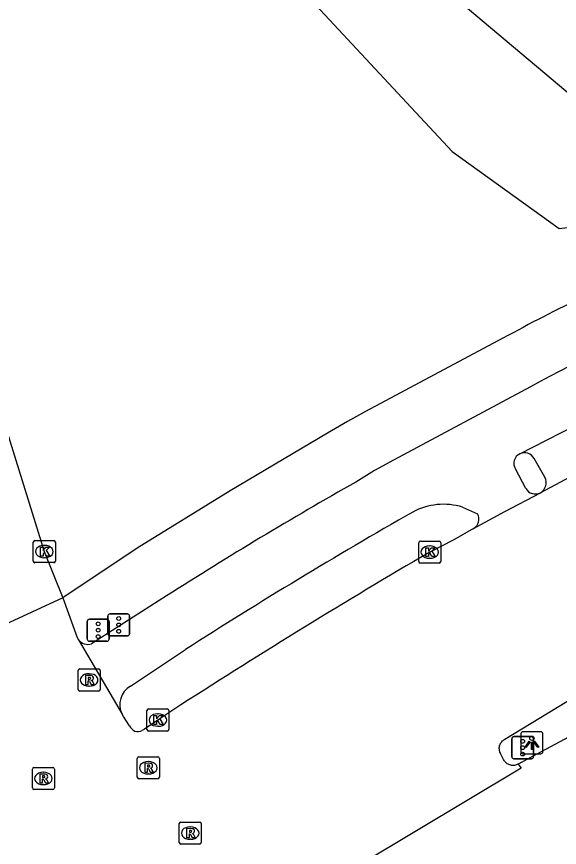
# Model space of a CAD drawing. Extents: x 157466 to 158888, y 383063 to 384677.
# Drawn here: x 158815.94 to 158840.53, y 383806.38 to 383843.98 of the extents above; entities that cross this region are included whole.
import ezdxf

# ---------------------------------------------------------------- set-up
doc = ezdxf.new("R2010")
doc.units = 0
for name, color, linetype in [('IMGEO_Berm_groen', 7, 'Continuous'), ('IMGEO_Fietspad_gesloten', 7, 'Continuous'), ('IMGEO_Kolk', 7, 'Continuous'), ('IMGEO_Lichtpunt', 7, 'Continuous'), ('IMGEO_OVBaan_gesloten', 7, 'Continuous'), ('IMGEO_Rijbaan_regionaal_gesloten', 7, 'Continuous'), ('IMGEO_Rioolput', 7, 'Continuous'), ('IMGEO_Verkeersregelinstallatiepaal', 7, 'Continuous'), ('IMGEO_Voetpad_open', 7, 'Continuous')]:
    doc.layers.add(name, color=color, linetype=linetype)

msp = doc.modelspace()

# ---------------------------------------------------------------- linework, layer by layer
at = {"layer": 'IMGEO_Berm_groen'}
for points in [[(158718.045, 383941.66), (158738.186, 383924.925), (158751.782, 383914.377), (158762.813, 383904.622), (158779.506, 383891.614), (158797.789, 383874.658), (158800.889, 383871.978), (158806.992, 383867.33), (158816.65, 383860.455), (158822.055, 383856.403), (158845.271, 383836.873)], [(158803.078, 383861.626), (158808.027, 383861.888), (158809.654, 383861.36), (158825.983, 383848.262), (158835.665, 383837.879), (158840.516, 383834.388), (158845.537, 383834.988)]]:
    msp.add_lwpolyline(points, dxfattribs=at)
at = {"layer": 'IMGEO_Fietspad_gesloten'}
for points in [[(158839.22, 383827.218), (158833.018, 383823.91), (158832.144, 383823.428), (158831.307, 383822.913)], [(158838.729, 383824.19), (158841.865, 383825.789)], [(158839.005, 383822.621), (158838.531, 383823.507)], [(158836.136, 383821.778), (158836.823, 383821.468)], [(158822.736, 383817.763), (158819.334, 383815.596)], [(158821.095, 383813.679), (158823.584, 383815.331)]]:
    msp.add_lwpolyline(points, dxfattribs=at)
for centre, radius, start, end in [((158865.015, 383780.838), 53.071, 110.422, 119.0813), ((158838.941, 383823.758), 0.481, 116.147, 211.5195), ((158923.616, 383659.578), 187.615, 119.4731, 122.52713), ((158839.438, 383822.87), 0.499, 209.8737, 297.0467), ((158835.282, 383818.938), 2.966, 73.2657, 118.1001), ((158952.492, 383613.586), 239.413, 119.69663, 122.57707), ((158836.392, 383821.236), 0.489, 300.0033, 28.3368), ((158819.158, 383816.092), 0.526, 216.8753, 289.5678), ((158821.583, 383812.84), 0.97, 120.1921, 206.6737)]:
    msp.add_arc(centre, radius, start, end, dxfattribs=at)
at = {"layer": 'IMGEO_Kolk'}
for p, q in [((158816.693, 383819.338), (158816.693, 383820.19)), ((158816.768, 383820.264), (158817.62, 383820.264)), ((158817.181, 383820.044), (158817.206, 383820.044)), ((158817.694, 383820.19), (158817.694, 383819.338)), ((158834.152, 383819.316), (158834.152, 383820.168)), ((158834.227, 383820.242), (158835.079, 383820.242)), ((158834.64, 383820.022), (158834.665, 383820.022)), ((158835.153, 383820.168), (158835.153, 383819.316)), ((158817.62, 383819.264), (158816.768, 383819.264)), ((158817.204, 383819.484), (158817.179, 383819.484)), ((158835.079, 383819.242), (158834.227, 383819.242)), ((158834.663, 383819.462), (158834.638, 383819.462)), ((158821.839, 383811.716), (158821.839, 383812.568)), ((158821.914, 383812.642), (158822.766, 383812.642)), ((158822.84, 383812.568), (158822.84, 383811.716)), ((158822.327, 383812.422), (158822.352, 383812.422)), ((158822.35, 383811.862), (158822.325, 383811.862)), ((158822.766, 383811.642), (158821.914, 383811.642))]:
    msp.add_line(p, q, dxfattribs=at)
for points in [[(158816.693, 383819.338), (158816.693, 383820.19)], [(158816.768, 383820.264), (158817.62, 383820.264)], [(158817.014, 383819.964), (158817.137, 383819.964), (158817.137, 383819.813), (158817.267, 383819.964), (158817.431, 383819.964), (158817.285, 383819.813), (158817.438, 383819.564), (158817.286, 383819.564), (158817.201, 383819.728), (158817.137, 383819.661), (158817.137, 383819.564), (158817.014, 383819.564), (158817.014, 383819.964)], [(158817.694, 383820.19), (158817.694, 383819.338)], [(158834.152, 383819.316), (158834.152, 383820.168)], [(158834.227, 383820.242), (158835.079, 383820.242)], [(158835.153, 383820.168), (158835.153, 383819.316)], [(158834.473, 383819.942), (158834.596, 383819.942), (158834.596, 383819.791), (158834.726, 383819.942), (158834.89, 383819.942), (158834.744, 383819.791), (158834.897, 383819.542), (158834.745, 383819.542), (158834.66, 383819.706), (158834.596, 383819.639), (158834.596, 383819.542), (158834.473, 383819.542), (158834.473, 383819.942)], [(158817.62, 383819.264), (158816.768, 383819.264)], [(158835.079, 383819.242), (158834.227, 383819.242)], [(158821.839, 383811.716), (158821.839, 383812.568)], [(158821.914, 383812.642), (158822.766, 383812.642)], [(158822.84, 383812.568), (158822.84, 383811.716)], [(158822.16, 383812.342), (158822.283, 383812.342), (158822.283, 383812.191), (158822.413, 383812.342), (158822.577, 383812.342), (158822.431, 383812.191), (158822.584, 383811.942), (158822.432, 383811.942), (158822.347, 383812.106), (158822.283, 383812.039), (158822.283, 383811.942), (158822.16, 383811.942), (158822.16, 383812.342)], [(158822.766, 383811.642), (158821.914, 383811.642)]]:
    msp.add_lwpolyline(points, dxfattribs=at)
for centre, start, end in [((158816.77, 383820.188), 91.552, 178.448), ((158816.77, 383820.188), 91.552, 178.448), ((158817.618, 383820.188), 1.552, 88.448), ((158817.618, 383820.188), 1.552, 88.448), ((158834.229, 383820.166), 91.552, 178.448), ((158834.229, 383820.166), 91.552, 178.448), ((158835.077, 383820.166), 1.552, 88.448), ((158835.077, 383820.166), 1.552, 88.448), ((158816.77, 383819.34), 181.552, 268.448), ((158816.77, 383819.34), 181.552, 268.448), ((158817.618, 383819.34), 271.552, 358.448), ((158817.618, 383819.34), 271.552, 358.448), ((158834.229, 383819.318), 181.552, 268.448), ((158834.229, 383819.318), 181.552, 268.448), ((158835.077, 383819.318), 271.552, 358.448), ((158835.077, 383819.318), 271.552, 358.448), ((158821.916, 383812.566), 91.552, 178.448), ((158821.916, 383812.566), 91.552, 178.448), ((158822.764, 383812.566), 1.552, 88.448), ((158822.764, 383812.566), 1.552, 88.448), ((158821.916, 383811.718), 181.552, 268.448), ((158821.916, 383811.718), 181.552, 268.448), ((158822.764, 383811.718), 271.552, 358.448), ((158822.764, 383811.718), 271.552, 358.448)]:
    msp.add_arc(centre, 0.0765, start, end, dxfattribs=at)
for centre, major_axis, ratio, start_param, end_param in [((158817.18, 383819.764), (-0.387, 0.002), 0.722429, 4.712389, 7.853982), ((158817.205, 383819.764), (-0.39, 0.002), 0.717154, 1.570796, 4.712389), ((158834.639, 383819.742), (-0.387, 0.002), 0.722429, 4.712389, 7.853982), ((158834.664, 383819.742), (-0.39, 0.002), 0.717154, 1.570796, 4.712389), ((158822.326, 383812.142), (-0.387, 0.002), 0.722429, 4.712389, 7.853982), ((158822.351, 383812.142), (-0.39, 0.002), 0.717154, 1.570796, 4.712389)]:
    msp.add_ellipse(centre, major_axis=major_axis, ratio=ratio, start_param=start_param, end_param=end_param, dxfattribs=at)
at = {"layer": 'IMGEO_Lichtpunt'}
for p, q in [((158838.782, 383811.518), (158838.782, 383810.711)), ((158838.782, 383811.518), (158838.782, 383810.711)), ((158839.684, 383811.613), (158838.876, 383811.613)), ((158839.684, 383811.613), (158838.876, 383811.613)), ((158839.778, 383810.711), (158839.778, 383811.518)), ((158839.778, 383810.711), (158839.778, 383811.518)), ((158838.876, 383810.617), (158839.684, 383810.617)), ((158838.876, 383810.617), (158839.684, 383810.617))]:
    msp.add_line(p, q, dxfattribs=at)
for points in [[(158839.156, 383811.182), (158839.195, 383811.154), (158839.007, 383810.892), (158838.969, 383810.919), (158839.156, 383811.182)], [(158839.258, 383811.134), (158839.305, 383811.134), (158839.305, 383810.812), (158839.258, 383810.812), (158839.258, 383811.134)], [(158839.368, 383811.154), (158839.406, 383811.181), (158839.593, 383810.919), (158839.554, 383810.891), (158839.368, 383811.154)]]:
    msp.add_lwpolyline(points, dxfattribs=at)
msp.add_circle((158839.281, 383811.316), 0.0994, dxfattribs=at)
for centre, start, end in [((158838.876, 383811.518), 90, 180), ((158838.876, 383811.518), 90, 180), ((158839.684, 383811.518), 0, 90), ((158839.684, 383811.518), 0, 90), ((158838.876, 383810.711), 180, 270), ((158838.876, 383810.711), 180, 270), ((158839.684, 383810.711), 270, 0), ((158839.684, 383810.711), 270, 360)]:
    msp.add_arc(centre, 0.0946, start, end, dxfattribs=at)
at = {"layer": 'IMGEO_OVBaan_gesloten'}
for points in [[(158843.254, 383812.6), (158838.664, 383810.149)], [(158838.664, 383810.149), (158838.794, 383809.959), (158821.977, 383799.899), (158821.877, 383800.028)]]:
    msp.add_lwpolyline(points, dxfattribs=at)
at = {"layer": 'IMGEO_Rijbaan_regionaal_gesloten'}
for points in [[(158810.213, 383842.194), (158817.194, 383819.764), (158818.029, 383817.666)], [(158842.498, 383823.893), (158841.219, 383823.249), (158839.665, 383822.425)], [(158836.637, 383820.812), (158838.051, 383821.584), (158839.665, 383822.425)], [(158836.637, 383820.812), (158835.746, 383820.299), (158834.653, 383819.741)], [(158818.029, 383817.666), (158815.225, 383816.371)], [(158818.029, 383817.666), (158818.678, 383815.877), (158818.737, 383815.776)], [(158818.737, 383815.776), (158820.716, 383812.405)], [(158838.664, 383810.149), (158838.65, 383810.141), (158838.612, 383810.123), (158838.573, 383810.108), (158838.532, 383810.097), (158838.49, 383810.089), (158838.448, 383810.085), (158838.406, 383810.085), (158838.363, 383810.089), (158838.322, 383810.096), (158838.281, 383810.107), (158838.241, 383810.122), (158838.203, 383810.14), (158838.166, 383810.162), (158838.132, 383810.186), (158838.1, 383810.214), (158838.07, 383810.245), (158838.044, 383810.278), (158838.02, 383810.313), (158838, 383810.35), (158837.88, 383810.592), (158837.873, 383810.603), (158837.853, 383810.64), (158837.835, 383810.68), (158837.822, 383810.72), (158837.812, 383810.762), (158837.806, 383810.804), (158837.804, 383810.847), (158837.805, 383810.89), (158837.81, 383810.932), (158837.82, 383810.974), (158837.832, 383811.015), (158837.849, 383811.054), (158837.869, 383811.092), (158837.892, 383811.128), (158837.918, 383811.162), (158837.947, 383811.193), (158837.979, 383811.222), (158838.014, 383811.248), (158838.05, 383811.27), (158842.407, 383813.911)], [(158823.384, 383812.826), (158822.336, 383812.141), (158821.729, 383811.732), (158821.632, 383811.663)], [(158821.059, 383811.883), (158820.78, 383812.296), (158820.716, 383812.405)]]:
    msp.add_lwpolyline(points, dxfattribs=at)
for centre, radius, start, end in [((158989.558, 383554.661), 307.023, 120.30077, 122.76831), ((158821.444, 383812.029), 0.412, 200.8089, 297.1831)]:
    msp.add_arc(centre, radius, start, end, dxfattribs=at)
at = {"layer": 'IMGEO_Rioolput'}
for p, q in [((158818.722, 383813.529), (158818.722, 383814.381)), ((158818.797, 383814.455), (158819.649, 383814.455)), ((158819.723, 383814.381), (158819.723, 383813.529)), ((158819.21, 383814.235), (158819.235, 383814.235)), ((158819.233, 383813.675), (158819.208, 383813.675)), ((158819.649, 383813.455), (158818.797, 383813.455)), ((158821.405, 383809.556), (158821.405, 383810.408)), ((158821.48, 383810.482), (158822.332, 383810.482)), ((158821.893, 383810.262), (158821.918, 383810.262)), ((158822.406, 383810.408), (158822.406, 383809.556)), ((158816.651, 383809.071), (158816.651, 383809.923)), ((158816.726, 383809.997), (158817.578, 383809.997)), ((158817.652, 383809.923), (158817.652, 383809.071)), ((158817.139, 383809.777), (158817.164, 383809.777)), ((158822.332, 383809.482), (158821.48, 383809.482)), ((158821.916, 383809.702), (158821.891, 383809.702)), ((158817.162, 383809.217), (158817.137, 383809.217)), ((158817.578, 383808.997), (158816.726, 383808.997)), ((158823.303, 383806.6), (158823.303, 383807.452)), ((158823.378, 383807.526), (158824.23, 383807.526)), ((158823.791, 383807.306), (158823.816, 383807.306)), ((158824.304, 383807.452), (158824.304, 383806.6)), ((158824.23, 383806.526), (158823.378, 383806.526)), ((158823.814, 383806.746), (158823.789, 383806.746))]:
    msp.add_line(p, q, dxfattribs=at)
for points in [[(158818.722, 383813.529), (158818.722, 383814.381)], [(158818.797, 383814.455), (158819.649, 383814.455)], [(158819.723, 383814.381), (158819.723, 383813.529)], [(158819.311, 383814.153), (158819.059, 383814.155), (158819.059, 383813.755)], [(158819.237, 383814.074), (158819.183, 383814.074), (158819.183, 383813.993)], [(158819.183, 383813.993), (158819.235, 383813.993)], [(158819.059, 383813.755), (158819.183, 383813.755), (158819.183, 383813.917), (158819.194, 383813.917)], [(158819.241, 383813.888), (158819.312, 383813.755), (158819.452, 383813.755), (158819.387, 383813.881)], [(158819.649, 383813.455), (158818.797, 383813.455)], [(158821.405, 383809.556), (158821.405, 383810.408)], [(158821.48, 383810.482), (158822.332, 383810.482)], [(158821.994, 383810.18), (158821.742, 383810.182), (158821.742, 383809.782)], [(158822.406, 383810.408), (158822.406, 383809.556)], [(158816.651, 383809.071), (158816.651, 383809.923)], [(158816.726, 383809.997), (158817.578, 383809.997)], [(158817.652, 383809.923), (158817.652, 383809.071)], [(158821.742, 383809.782), (158821.866, 383809.782), (158821.866, 383809.944), (158821.877, 383809.944)], [(158821.92, 383810.101), (158821.866, 383810.101), (158821.866, 383810.02)], [(158821.866, 383810.02), (158821.918, 383810.02)], [(158821.924, 383809.915), (158821.995, 383809.782), (158822.135, 383809.782), (158822.07, 383809.908)], [(158817.24, 383809.695), (158816.988, 383809.697), (158816.988, 383809.297)], [(158816.988, 383809.297), (158817.112, 383809.297), (158817.112, 383809.459), (158817.123, 383809.459)], [(158817.166, 383809.616), (158817.112, 383809.616), (158817.112, 383809.535)], [(158817.112, 383809.535), (158817.164, 383809.535)], [(158817.17, 383809.43), (158817.241, 383809.297), (158817.381, 383809.297), (158817.316, 383809.423)], [(158822.332, 383809.482), (158821.48, 383809.482)], [(158817.578, 383808.997), (158816.726, 383808.997)], [(158823.303, 383806.6), (158823.303, 383807.452)], [(158823.378, 383807.526), (158824.23, 383807.526)], [(158823.892, 383807.224), (158823.64, 383807.226), (158823.64, 383806.826)], [(158824.304, 383807.452), (158824.304, 383806.6)], [(158823.64, 383806.826), (158823.764, 383806.826), (158823.764, 383806.988), (158823.775, 383806.988)], [(158823.818, 383807.145), (158823.764, 383807.145), (158823.764, 383807.064)], [(158823.764, 383807.064), (158823.816, 383807.064)], [(158823.822, 383806.959), (158823.893, 383806.826), (158824.033, 383806.826), (158823.968, 383806.952)], [(158824.23, 383806.526), (158823.378, 383806.526)]]:
    msp.add_lwpolyline(points, dxfattribs=at)
for centre, radius, start, end in [((158818.799, 383814.379), 0.0765, 91.552, 178.448), ((158818.799, 383814.379), 0.0765, 91.552, 178.448), ((158819.647, 383814.379), 0.0765, 1.552, 88.448), ((158819.647, 383814.379), 0.0765, 1.552, 88.448), ((158819.219, 383814.182), 0.19, 274.7715, 282.9687), ((158819.243, 383813.978), 0.0964, 77.0061, 93.1865), ((158819.257, 383814.035), 0.0378, 276.6634, 79.6772), ((158819.31, 383814.043), 0.109, 350.3612, 89.416), ((158819.308, 383814.043), 0.112, 277.5842, 350.9817), ((158819.193, 383813.864), 0.0533, 26.0293, 88.6989), ((158819.292, 383813.828), 0.108, 29.5134, 73.7905), ((158818.799, 383813.531), 0.0765, 181.552, 268.448), ((158818.799, 383813.531), 0.0765, 181.552, 268.448), ((158819.647, 383813.531), 0.0765, 271.552, 358.448), ((158819.647, 383813.531), 0.0765, 271.552, 358.448), ((158821.482, 383810.406), 0.0765, 91.552, 178.448), ((158821.482, 383810.406), 0.0765, 91.552, 178.448), ((158821.993, 383810.07), 0.109, 350.3612, 89.416), ((158822.33, 383810.406), 0.0765, 1.552, 88.448), ((158822.33, 383810.406), 0.0765, 1.552, 88.448), ((158816.728, 383809.921), 0.0765, 91.552, 178.448), ((158816.728, 383809.921), 0.0765, 91.552, 178.448), ((158817.576, 383809.921), 0.0765, 1.552, 88.448), ((158817.576, 383809.921), 0.0765, 1.552, 88.448), ((158821.876, 383809.891), 0.0533, 26.0293, 88.6989), ((158821.902, 383810.209), 0.19, 274.7715, 282.9687), ((158821.926, 383810.005), 0.0964, 77.0061, 93.1865), ((158821.94, 383810.062), 0.0378, 276.6634, 79.6772), ((158821.991, 383810.07), 0.112, 277.5842, 350.9817), ((158821.975, 383809.855), 0.108, 29.5134, 73.7905), ((158817.122, 383809.406), 0.0533, 26.0293, 88.6989), ((158817.148, 383809.724), 0.19, 274.7715, 282.9687), ((158817.172, 383809.52), 0.0964, 77.0061, 93.1865), ((158817.186, 383809.577), 0.0378, 276.6634, 79.6772), ((158817.239, 383809.585), 0.109, 350.3612, 89.416), ((158817.237, 383809.585), 0.112, 277.5842, 350.9817), ((158817.221, 383809.37), 0.108, 29.5134, 73.7905), ((158821.482, 383809.558), 0.0765, 181.552, 268.448), ((158821.482, 383809.558), 0.0765, 181.552, 268.448), ((158822.33, 383809.558), 0.0765, 271.552, 358.448), ((158822.33, 383809.558), 0.0765, 271.552, 358.448), ((158816.728, 383809.073), 0.0765, 181.552, 268.448), ((158816.728, 383809.073), 0.0765, 181.552, 268.448), ((158817.576, 383809.073), 0.0765, 271.552, 358.448), ((158817.576, 383809.073), 0.0765, 271.552, 358.448), ((158823.38, 383807.45), 0.0765, 91.552, 178.448), ((158823.38, 383807.45), 0.0765, 91.552, 178.448), ((158823.891, 383807.114), 0.109, 350.3612, 89.416), ((158824.228, 383807.45), 0.0765, 1.552, 88.448), ((158824.228, 383807.45), 0.0765, 1.552, 88.448), ((158823.774, 383806.935), 0.0533, 26.0293, 88.6989), ((158823.8, 383807.253), 0.19, 274.7715, 282.9687), ((158823.824, 383807.049), 0.0964, 77.0061, 93.1865), ((158823.838, 383807.106), 0.0378, 276.6634, 79.6772), ((158823.889, 383807.114), 0.112, 277.5842, 350.9817), ((158823.873, 383806.899), 0.108, 29.5134, 73.7905), ((158823.38, 383806.602), 0.0765, 181.552, 268.448), ((158823.38, 383806.602), 0.0765, 181.552, 268.448), ((158824.228, 383806.602), 0.0765, 271.552, 358.448), ((158824.228, 383806.602), 0.0765, 271.552, 358.448)]:
    msp.add_arc(centre, radius, start, end, dxfattribs=at)
for centre, major_axis, ratio, start_param, end_param in [((158819.209, 383813.955), (-0.387, 0.002), 0.722429, 4.712389, 7.853982), ((158819.234, 383813.955), (-0.39, 0.002), 0.717154, 1.570796, 4.712389), ((158821.892, 383809.982), (-0.387, 0.002), 0.722429, 4.712389, 7.853982), ((158821.917, 383809.982), (-0.39, 0.002), 0.717154, 1.570796, 4.712389), ((158817.138, 383809.497), (-0.387, 0.002), 0.722429, 4.712389, 7.853982), ((158817.163, 383809.497), (-0.39, 0.002), 0.717154, 1.570796, 4.712389), ((158823.79, 383807.026), (-0.387, 0.002), 0.722429, 4.712389, 7.853982), ((158823.815, 383807.026), (-0.39, 0.002), 0.717154, 1.570796, 4.712389)]:
    msp.add_ellipse(centre, major_axis=major_axis, ratio=ratio, start_param=start_param, end_param=end_param, dxfattribs=at)
at = {"layer": 'IMGEO_Verkeersregelinstallatiepaal'}
for p, q in [((158820.168, 383816.947), (158820.958, 383816.947)), ((158820.958, 383816.947), (158820.168, 383816.947)), ((158819.137, 383815.806), (158819.137, 383816.606)), ((158819.137, 383816.606), (158819.137, 383815.806)), ((158819.237, 383816.706), (158820.027, 383816.706)), ((158820.027, 383816.706), (158819.237, 383816.706)), ((158820.068, 383816.047), (158820.068, 383816.847)), ((158820.068, 383816.847), (158820.068, 383816.047)), ((158820.127, 383816.606), (158820.127, 383815.806)), ((158820.127, 383815.806), (158820.127, 383816.606)), ((158821.058, 383816.847), (158821.058, 383816.047)), ((158821.058, 383816.047), (158821.058, 383816.847)), ((158820.958, 383815.947), (158820.168, 383815.947)), ((158820.168, 383815.947), (158820.958, 383815.947)), ((158820.027, 383815.706), (158819.237, 383815.706)), ((158819.237, 383815.706), (158820.027, 383815.706)), ((158838.467, 383811.389), (158839.257, 383811.389)), ((158839.257, 383811.389), (158838.467, 383811.389)), ((158838.367, 383810.489), (158838.367, 383811.289)), ((158838.367, 383811.289), (158838.367, 383810.489)), ((158839.357, 383811.289), (158839.357, 383810.489)), ((158839.357, 383810.489), (158839.357, 383811.289)), ((158839.257, 383810.389), (158838.467, 383810.389)), ((158838.467, 383810.389), (158839.257, 383810.389))]:
    msp.add_line(p, q, dxfattribs=at)
for centre in [(158819.632, 383816.496), (158820.563, 383816.737), (158819.632, 383816.206), (158820.563, 383816.447), (158820.563, 383816.157), (158819.632, 383815.916), (158838.862, 383811.179), (158838.862, 383810.889), (158838.862, 383810.599)]:
    msp.add_circle(centre, 0.085, dxfattribs=at)
for centre, start, end in [((158820.168, 383816.847), 90, 180), ((158820.168, 383816.847), 90, 180), ((158820.958, 383816.847), 0, 90), ((158820.958, 383816.847), 360, 90), ((158819.237, 383816.606), 90, 180), ((158819.237, 383816.606), 90, 180), ((158820.027, 383816.606), 0, 90), ((158820.027, 383816.606), 360, 90), ((158820.168, 383816.047), 180, 270), ((158820.168, 383816.047), 180, 270), ((158820.958, 383816.047), 270, 0), ((158820.958, 383816.047), 270, 0), ((158819.237, 383815.806), 180, 270), ((158819.237, 383815.806), 180, 270), ((158820.027, 383815.806), 270, 0), ((158820.027, 383815.806), 270, 0), ((158838.467, 383811.289), 90, 180), ((158838.467, 383811.289), 90, 180), ((158839.257, 383811.289), 0, 90), ((158839.257, 383811.289), 360, 90), ((158838.467, 383810.489), 180, 270), ((158838.467, 383810.489), 180, 270), ((158839.257, 383810.489), 270, 0), ((158839.257, 383810.489), 270, 0)]:
    msp.add_arc(centre, 0.1, start, end, dxfattribs=at)
at = {"layer": 'IMGEO_Voetpad_open'}
for points in [[(158837.971, 383829.417), (158831.739, 383826.107), (158830.935, 383825.659), (158830.025, 383825.131), (158825.61, 383822.511), (158821.398, 383819.917), (158818.029, 383817.666)], [(158839.872, 383823.131), (158839.38, 383823.977)]]:
    msp.add_lwpolyline(points, dxfattribs=at)
for centre, radius, start, end in [((158865.754, 383779.629), 57.015, 110.8214, 119.1631), ((158838.947, 383823.756), 0.486, 27.0256, 116.7393), ((158839.387, 383822.89), 0.541, 300.8597, 26.4579)]:
    msp.add_arc(centre, radius, start, end, dxfattribs=at)

doc.saveas('drawing.dxf')
